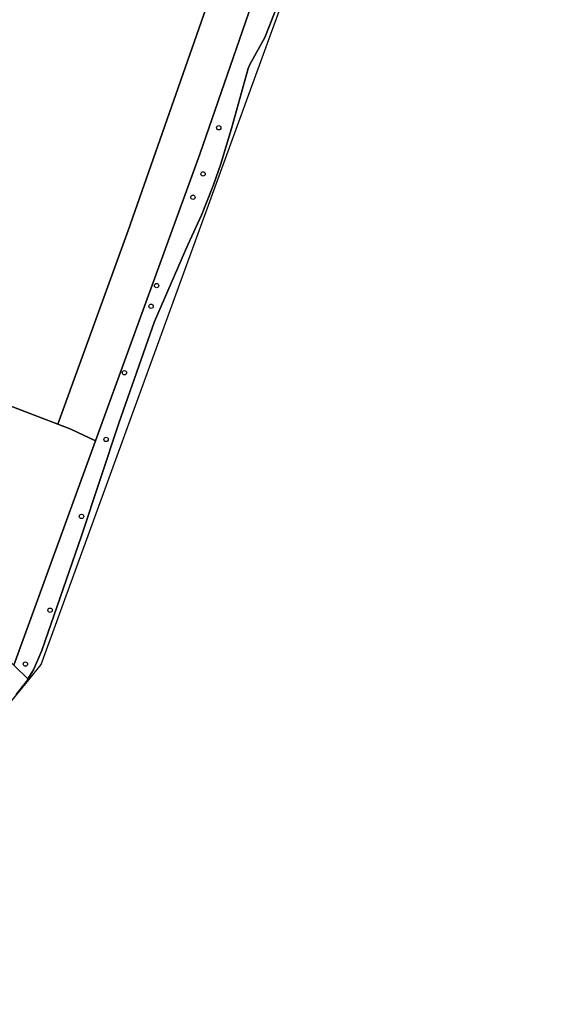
# Model space of a CAD drawing. Extents: x 163426 to 164192, y 380329 to 381641.
# Drawn here: x 163928.1 to 164045.9, y 380329.3 to 380550.6 of the extents above; entities that cross this region are included whole.
import ezdxf

# ---------------------------------------------------------------- set-up
doc = ezdxf.new("R2010")
doc.units = 0
for name, color, linetype in [('IMGEO_Boom', 7, 'Continuous'), ('IMGEO_Bouwland', 7, 'Continuous'), ('IMGEO_Gemengd_bos', 7, 'Continuous'), ('IMGEO_Grasland_overig', 7, 'Continuous'), ('IMGEO_Groenvoorziening', 7, 'Continuous')]:
    doc.layers.add(name, color=color, linetype=linetype)

msp = doc.modelspace()

# ---------------------------------------------------------------- linework, layer by layer
at = {"layer": 'IMGEO_Boom'}
for centre in [(163972.85, 380526.34), (163969.32, 380515.96), (163967.05, 380510.73), (163958.88, 380490.85), (163957.64, 380486.21), (163951.62, 380471.28), (163947.49, 380456.26), (163941.97, 380438.97), (163934.9, 380417.88), (163929.36, 380405.76)]:
    msp.add_circle(centre, 0.489, dxfattribs=at)
at = {"layer": 'IMGEO_Bouwland'}
msp.add_lwpolyline([(163903.39, 380563.95), (163874, 380484.83), (163877.06, 380482.47), (163936.62, 380459.73), (163952.49, 380503.27), (163973, 380561.94), (163991.42, 380615.1), (164005.74, 380652.97), (163958.26, 380668.62), (163902.72, 380686.12), (163888.74, 380648.45), (163872.15, 380603.71), (163912.9, 380589.54)], close=True, dxfattribs=at)
at = {"layer": 'IMGEO_Gemengd_bos'}
for points in [[(163973, 380561.94), (163952.49, 380503.27), (163936.62, 380459.73), (163939.58, 380458.6), (163945.13, 380455.98), (163961.18, 380500), (163968.61, 380520.38), (163981.64, 380558.15)], [(163927.25, 380398.95), (163929.56, 380401.81), (163929.93, 380402.42), (163926.73, 380405.52), (163925.97, 380406.27), (163925.16, 380404.27), (163873.61, 380456.19), (163872.82, 380456.99), (163871.18, 380458.65), (163866.99, 380454.56), (163853.59, 380441.49), (163832.93, 380421.35), (163814.58, 380403.45), (163818.82, 380404.1), (163821.23, 380403.88), (163838.19, 380401.52), (163851.03, 380398.84), (163855.86, 380398.55), (163860.07, 380398.96), (163874.46, 380401.44)]]:
    msp.add_lwpolyline(points, dxfattribs=at)
msp.add_lwpolyline([(163874, 380484.83), (163862.23, 380493.91), (163860.05, 380491.88), (163883.19, 380467.66), (163879.87, 380464.25), (163872.82, 380456.99), (163873.61, 380456.19), (163925.16, 380404.27), (163925.97, 380406.27), (163926.73, 380405.52), (163945.13, 380455.98), (163939.58, 380458.6), (163936.62, 380459.73), (163877.06, 380482.47)], close=True, dxfattribs=at)
at = {"layer": 'IMGEO_Grasland_overig'}
for points in [[(163930.13, 380402.22), (163932.92, 380405.63), (164045.89, 380715.81)], [(163986.12, 380554.05), (163983.26, 380546.64), (163979.83, 380540.59), (163979.45, 380539.69), (163975.74, 380526.17), (163973.34, 380518.23), (163971.71, 380513.53), (163969.01, 380506.72), (163965.9, 380500), (163958.43, 380482.77), (163950.38, 380459.94), (163941.98, 380434.63), (163933.04, 380408.82), (163931.17, 380404.48), (163929.93, 380402.42), (163930.13, 380402.22)], [(163808.22, 380398.22), (163808.22, 380398.22), (163817.95, 380391.77), (163821.18, 380384.73), (163826.12, 380378.1), (163834.84, 380370.52), (163840.55, 380364.52), (163847.16, 380356.24), (163853.86, 380350.51), (163860.6, 380343.98), (163863.59, 380339.13), (163863.21, 380335.8), (163858.69, 380330.72), (163856.06, 380333.44), (163858.94, 380329.26), (163879.07, 380354.28), (163901.65, 380367.51), (163930.13, 380402.22), (163929.93, 380402.42), (163929.56, 380401.81), (163927.25, 380398.95)]]:
    msp.add_lwpolyline(points, dxfattribs=at)
at = {"layer": 'IMGEO_Groenvoorziening'}
msp.add_lwpolyline([(163981.64, 380558.15), (163968.61, 380520.38), (163961.18, 380500), (163945.13, 380455.98), (163926.73, 380405.52), (163929.93, 380402.42), (163931.17, 380404.48), (163933.04, 380408.82), (163941.98, 380434.63), (163950.38, 380459.94), (163958.43, 380482.77), (163965.9, 380500), (163969.01, 380506.72), (163971.71, 380513.53), (163973.34, 380518.23), (163975.74, 380526.17), (163979.45, 380539.69), (163979.83, 380540.59), (163983.26, 380546.64), (163986.12, 380554.05)], dxfattribs=at)

doc.saveas('drawing.dxf')
